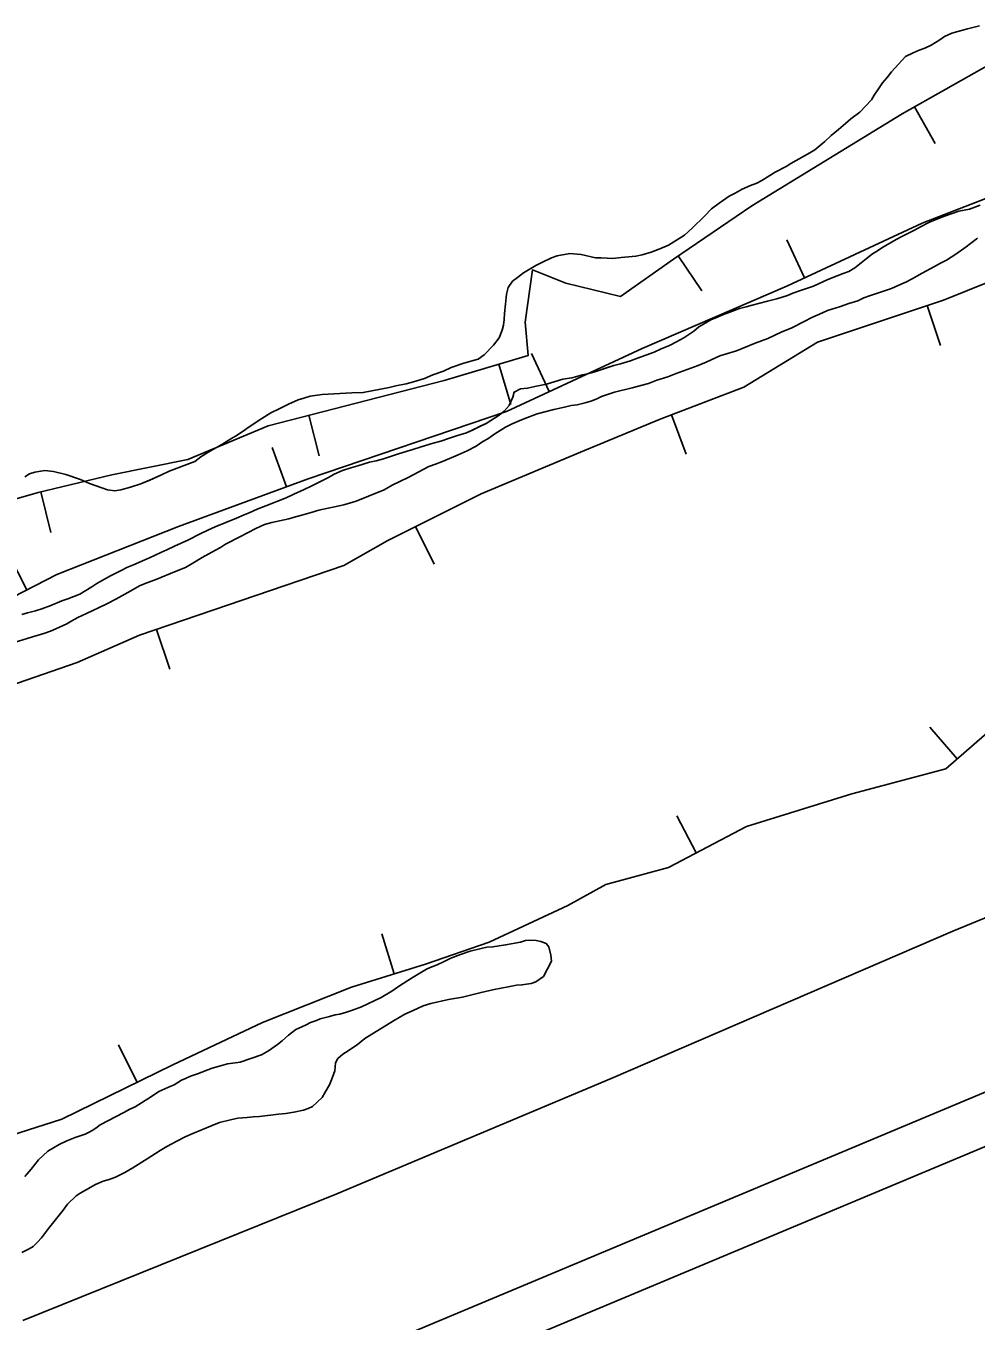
# Model space of a CAD drawing. Extents: x 3187622 to 3225504, y 800805 to 826213.
# Drawn here: x 3215002 to 3215568, y 809091 to 809863 of the extents above; entities that cross this region are included whole.
import ezdxf

# ---------------------------------------------------------------- set-up
doc = ezdxf.new("R2010")
doc.units = 0
for name, color, linetype in [('V-BORW-LINE', 7, 'Continuous'), ('V-LEVE-TOET', 7, 'Continuous'), ('V-SITE-VEGE', 7, 'Continuous'), ('V-SURV-LINE', 7, 'Continuous'), ('V-TOPO-SHOR', 7, 'Continuous')]:
    doc.layers.add(name, color=color, linetype=linetype)

msp = doc.modelspace()

# ---------------------------------------------------------------- linework, layer by layer
at = {"layer": 'V-BORW-LINE'}
for p, q in [((3215531.69, 809814.71), (3215543.98, 809792.93)), ((3215466.03, 809712.74), (3215455.49, 809735.41)), ((3215390.85, 809725.8), (3215404.91, 809705.12)), ((3215539.21, 809696.18), (3215547.09, 809672.45)), ((3215313.87, 809644.93), (3215303.36, 809667.62)), ((3215283.84, 809661.29), (3215290.98, 809637.33)), ((3215170.66, 809630.82), (3215176.89, 809606.61)), ((3215386.74, 809631.11), (3215395.63, 809607.74)), ((3215157.38, 809588.15), (3215148.77, 809611.62)), ((3215011, 809585.16), (3215016.82, 809560.85)), ((3215234.15, 809564.45), (3215245.31, 809542.08)), ((3215002.64, 809526.72), (3214991.25, 809548.98)), ((3215079.81, 809503.12), (3215087.87, 809479.46)), ((3215557.1, 809426.02), (3215540.71, 809444.89)), ((3215401.54, 809369.88), (3215389.9, 809392.01)), ((3215221.53, 809297.79), (3215214.12, 809321.66)), ((3215068.28, 809233.05), (3215057.28, 809255.5))]:
    msp.add_line(p, q, dxfattribs=at)
for points in [[(3215602.34, 809854.58), (3215524.37, 809810.57), (3215434.71, 809755.61), (3215387.99, 809723.85), (3215356.46, 809701.73), (3215323.75, 809709.64), (3215304.01, 809717.46), (3215299.5, 809686.26), (3215301.47, 809666.55), (3215251.33, 809651.59)], [(3214961.32, 809505.57), (3215020.44, 809535.83), (3215092.92, 809564.51), (3215170.23, 809592.86), (3215288.37, 809633.11), (3215369.3, 809670.63), (3215455.95, 809708.05), (3215536.29, 809745.41), (3215648.53, 809788.87)], [(3214971.61, 809462.43), (3215032.52, 809483.35), (3215069.67, 809499.67), (3215191.58, 809541.22), (3215217.7, 809556.24), (3215273.35, 809584.01), (3215332.6, 809608.92), (3215379.96, 809628.53), (3215429.99, 809647.56), (3215473.86, 809674.48), (3215548.9, 809699.4), (3215621.53, 809728.74)], [(3215251.33, 809651.59), (3215146.48, 809624.6), (3215098.61, 809604.54), (3215053.3, 809595.27), (3215009.27, 809584.75), (3214973.1, 809574.38)], [(3215584, 809449.39), (3215550.24, 809420.06), (3215494.38, 809405.19), (3215431.52, 809385.66), (3215385.11, 809361.24), (3215347.6, 809351.15), (3215324.92, 809338.66)], [(3215324.92, 809338.66), (3215278.21, 809316.65), (3215240.21, 809303.59), (3215196.06, 809289.87), (3215143.08, 809268.81), (3215089.63, 809243.5), (3215023.48, 809211.1), (3214967.43, 809193.34)]]:
    msp.add_lwpolyline(points, dxfattribs=at)
at = {"layer": 'V-LEVE-TOET'}
msp.add_lwpolyline([(3215859.34, 809448.37), (3215554.56, 809323.29), (3215350.92, 809235.39), (3215187.34, 809166.75), (3215000.11, 809091.14)], dxfattribs=at)
at = {"layer": 'V-SITE-VEGE'}
for points in [[(3215570.3, 809862.96), (3215563.21, 809861.3), (3215553.82, 809858.65), (3215549.5, 809856.69), (3215546.7, 809854.71), (3215541.6, 809851.5), (3215537.79, 809849.78), (3215534.49, 809848.57), (3215530.93, 809846.85), (3215526.35, 809844.64), (3215517.89, 809835.67), (3215515.31, 809832.17), (3215512.49, 809828.93), (3215510.17, 809825.43), (3215507.59, 809821.68), (3215506.04, 809818.92), (3215499.11, 809811.44), (3215493.75, 809807.47), (3215490.43, 809804.74), (3215486.34, 809801.26), (3215482, 809797.54), (3215478.16, 809794.06), (3215472.28, 809789.09), (3215469.23, 809787.36), (3215458.03, 809780.95), (3215455.22, 809779.23), (3215448.61, 809775.78), (3215440.71, 809770.84), (3215437.65, 809769.12), (3215433.85, 809767.91), (3215429.02, 809765.71), (3215424.69, 809763.24), (3215421.13, 809761.52), (3215415.26, 809757.31), (3215410.67, 809753.84), (3215406.31, 809749.36), (3215399.4, 809742.63), (3215394.54, 809738.16), (3215385.11, 809732.23), (3215379.77, 809730.03), (3215374.7, 809728.08), (3215369.37, 809726.39), (3215365.57, 809725.69), (3215356.72, 809724.8), (3215351.91, 809724.36), (3215348.38, 809724.41), (3215344.85, 809724.72), (3215341.57, 809724.76), (3215333.01, 809726.65), (3215326.2, 809727.25), (3215318.6, 809725.84), (3215315.3, 809724.63), (3215309.45, 809721.93), (3215305.89, 809720.21), (3215298.51, 809715.77), (3215294.93, 809713.05), (3215292.12, 809710.81), (3215289.54, 809707.06), (3215288.48, 809703.03), (3215287.89, 809696.98), (3215287.3, 809691.43), (3215287, 809687.9), (3215286.7, 809684.62), (3215285.9, 809681.6), (3215284.07, 809677.08), (3215280.73, 809672.58), (3215275.09, 809666.86), (3215271.52, 809664.38)], [(3215258.75, 809618.6), (3215264.58, 809620.28), (3215276.28, 809625.93), (3215284.18, 809630.87), (3215286.99, 809633.35), (3215290.07, 809636.59), (3215292.16, 809641.61), (3215292.96, 809644.63), (3215296.77, 809646.6), (3215301.07, 809647.05), (3215305.38, 809647.99), (3215312.22, 809649.41), (3215322.11, 809652.3), (3215327.43, 809653.24), (3215330.47, 809653.95), (3215333.76, 809654.92), (3215336.8, 809655.63), (3215341.11, 809656.83), (3215352.53, 809660.46), (3215356.33, 809661.42), (3215362.42, 809663.35), (3215366.48, 809664.81), (3215376.38, 809668.46), (3215380.7, 809670.42), (3215385.53, 809672.37), (3215389.85, 809674.58), (3215394.18, 809677.05), (3215400.05, 809681.01), (3215403.11, 809683.49), (3215407.19, 809685.96), (3215410.24, 809687.68), (3215413.29, 809688.9), (3215417.86, 809690.86), (3215421.67, 809692.32), (3215427.26, 809694.51), (3215431.31, 809695.46), (3215434.86, 809696.42), (3215443.98, 809698.82), (3215449.56, 809700.26), (3215455.9, 809702.19), (3215459.21, 809703.66), (3215464.28, 809705.35), (3215471.39, 809707.78), (3215480.03, 809711.7), (3215485.62, 809713.89), (3215489.17, 809715.36), (3215492.47, 809716.57), (3215496.04, 809718.8), (3215499.87, 809721.78), (3215502.93, 809724), (3215506.51, 809726.98), (3215509.57, 809728.96), (3215512.12, 809730.69), (3215520.77, 809735.62), (3215524.08, 809737.34), (3215531.71, 809741.27), (3215535.28, 809743.25), (3215540.62, 809745.95), (3215549, 809749.37), (3215554.08, 809751.06), (3215558.14, 809752.52), (3215564.47, 809753.69), (3215570.82, 809756.13)], [(3215079.08, 809532.8), (3215091.53, 809537.92), (3215097.11, 809540.12), (3215101.44, 809542.58), (3215107.05, 809546.04), (3215114.94, 809550.47), (3215117.99, 809551.95), (3215121.05, 809553.92), (3215129.95, 809558.59), (3215139.11, 809563.26), (3215144.2, 809565.72), (3215148.51, 809566.92), (3215158.64, 809569.05), (3215162.7, 809570.25), (3215166.5, 809571.21), (3215172.07, 809572.9), (3215176.64, 809574.35), (3215191.59, 809577.43), (3215198.94, 809579.59), (3215206.31, 809582.52), (3215215.45, 809586.43), (3215220.29, 809589.14), (3215229.95, 809593.81), (3215242.17, 809600.2), (3215246.23, 809601.66), (3215250.29, 809603.37), (3215259.69, 809607.28), (3215265.02, 809609.73), (3215270.37, 809612.43), (3215274.45, 809615.15), (3215277.25, 809616.88), (3215281.58, 809619.85), (3215287.96, 809623.8), (3215291.77, 809625.77), (3215296.09, 809627.47), (3215299.39, 809628.94), (3215306.75, 809631.61), (3215316.64, 809634.25), (3215322.97, 809635.68), (3215327.03, 809636.63), (3215330.57, 809637.09), (3215335.39, 809638.28), (3215338.68, 809639.24), (3215341.98, 809640.46), (3215345.04, 809641.93), (3215352.9, 809644.6), (3215363.29, 809647.23), (3215373.18, 809649.87), (3215378, 809651.83), (3215384.6, 809653.75), (3215389.67, 809655.7), (3215402.63, 809660.57), (3215407.45, 809662.52), (3215415.58, 809666.2), (3215419.64, 809667.4), (3215425.48, 809669.34), (3215436.65, 809673.73), (3215444.27, 809676.65), (3215452.15, 809680.33), (3215458.5, 809683.02), (3215465.88, 809686.7), (3215470.46, 809689.16), (3215476.81, 809691.85), (3215479.86, 809693.32), (3215487.47, 809695.74), (3215492.55, 809697.44), (3215497.87, 809699.13), (3215501.43, 809700.85), (3215504.73, 809702.06), (3215517.93, 809706.42), (3215522.25, 809708.38), (3215526.82, 809710.34), (3215529.88, 809712.06), (3215536.24, 809715.51), (3215543.62, 809719.45), (3215547.18, 809721.42), (3215550.75, 809723.38), (3215556.35, 809726.84), (3215562.47, 809731.3), (3215565.03, 809733.28), (3215569.11, 809736.51)], [(3215271.52, 809664.38), (3215267.21, 809663.18), (3215262.39, 809661.73), (3215255.54, 809659.3), (3215250.96, 809657.09), (3215244.61, 809654.91), (3215239.53, 809652.71), (3215232.94, 809650.78), (3215228.63, 809649.58), (3215222.55, 809648.4), (3215218.5, 809647.45), (3215203.05, 809644.39), (3215196.23, 809644.23), (3215189.15, 809643.82), (3215178.53, 809643.21), (3215171.45, 809642.31), (3215167.65, 809641.09), (3215164.35, 809640.13), (3215158.5, 809637.44), (3215152.91, 809634.74), (3215148.07, 809632.28), (3215142.72, 809628.82), (3215135.08, 809623.88), (3215131.51, 809621.4), (3215126.92, 809618.44), (3215124.11, 809616.71), (3215118.77, 809613.5), (3215111.13, 809609.06), (3215106.29, 809606.1), (3215102.71, 809603.37), (3215097.89, 809601.42), (3215087.48, 809597.53), (3215082.39, 809595.07), (3215075.78, 809592.14), (3215070.45, 809589.94), (3215064.36, 809588), (3215058.53, 809586.32), (3215054.99, 809585.86), (3215050.7, 809586.43), (3215047.18, 809587.49), (3215039.9, 809590.11), (3215034.62, 809592.46), (3215025.83, 809595.62), (3215018.53, 809597.23), (3215013.23, 809597.81), (3215007.41, 809596.88), (3215004.12, 809595.92), (3215001.31, 809594.19)], [(3214999.65, 809512.14), (3215002.95, 809513.1), (3215007.77, 809514.3), (3215011.57, 809515.51), (3215016.9, 809517.45), (3215023.5, 809520.14), (3215027.06, 809521.35), (3215034.17, 809524.28), (3215041.3, 809528.47), (3215044.36, 809530.45), (3215047.16, 809532.18), (3215052.5, 809535.14), (3215059.12, 809538.58), (3215062.17, 809540.05), (3215066.24, 809541.76), (3215072.85, 809544.7), (3215075.64, 809545.92), (3215082.5, 809549.11), (3215086.06, 809550.57), (3215090.64, 809552.78), (3215098.52, 809556.46), (3215105.89, 809560.14), (3215110.47, 809562.35), (3215114.79, 809564.31), (3215121.14, 809567), (3215127.49, 809569.43), (3215132.06, 809571.39), (3215135.11, 809572.61), (3215139.94, 809574.82), (3215145.02, 809576.76), (3215157.21, 809581.64), (3215161.79, 809583.85), (3215167.89, 809586.54), (3215171.95, 809588.51), (3215182.38, 809593.66), (3215185.69, 809595.64), (3215190.77, 809597.84), (3215195.6, 809599.54), (3215199.91, 809600.74), (3215206.75, 809602.92), (3215210.81, 809603.62), (3215215.12, 809604.82), (3215223.49, 809607.73), (3215229.32, 809609.42), (3215232.62, 809610.38), (3215237.7, 809612.07), (3215244.8, 809614.25), (3215249.36, 809615.45), (3215254.44, 809617.14), (3215258.75, 809618.6)], [(3214992.42, 809494.62), (3215002.82, 809497.76), (3215005.87, 809498.72), (3215012.71, 809500.65), (3215016.77, 809502.11), (3215019.82, 809503.58), (3215026.43, 809506.51), (3215029.49, 809508.24), (3215033.05, 809510.21), (3215038.14, 809512.66), (3215041.95, 809514.38), (3215045.26, 809516.1), (3215050.59, 809518.55), (3215055.68, 809521.26), (3215064.59, 809526.18), (3215069.69, 809529.14), (3215074, 809530.85), (3215079.08, 809532.8)], [(3215060.45, 809215.26), (3215064.01, 809217.23), (3215067.06, 809218.45), (3215073.18, 809222.4), (3215076.23, 809224.38), (3215081.33, 809227.59), (3215088.45, 809230.77), (3215090.48, 809231.75), (3215094.81, 809234.47), (3215097.1, 809235.45), (3215100.15, 809236.92), (3215104.21, 809238.13), (3215113.1, 809241.54), (3215117.92, 809242.98), (3215122.22, 809244.19), (3215125.26, 809244.65), (3215129.81, 809245.09), (3215142.5, 809249.46), (3215146.58, 809251.92), (3215151.93, 809255.64), (3215154.74, 809257.87), (3215158.58, 809261.35), (3215162.92, 809264.57), (3215166.48, 809266.29), (3215169.02, 809267.52), (3215171.57, 809268.74), (3215175.12, 809269.96), (3215177.41, 809270.94), (3215182.98, 809272.37), (3215186.28, 809273.33), (3215189.06, 809273.8), (3215193.12, 809275.01), (3215196.67, 809276.22), (3215202, 809278.17), (3215213.7, 809283.81), (3215220.06, 809287.51), (3215224.15, 809290.23), (3215229.75, 809293.94), (3215232.81, 809295.91), (3215240.71, 809300.6), (3215243, 809301.58), (3215247.06, 809303.29), (3215251.38, 809305.25), (3215255.2, 809307.21), (3215261.04, 809309.41), (3215266.87, 809311.35), (3215273.46, 809313.02), (3215276.75, 809313.73), (3215280.29, 809313.94), (3215287.89, 809315.09), (3215296.75, 809316.73), (3215299.79, 809317.7), (3215302.07, 809317.92), (3215306.1, 809317.61), (3215308.88, 809317.07), (3215312.14, 809316.01), (3215313.63, 809313.97), (3215314.82, 809308.9), (3215315.27, 809305.36), (3215310.6, 809296.33), (3215306.01, 809293.11), (3215303.22, 809292.14), (3215297.65, 809291.21), (3215294.37, 809291.01), (3215289.55, 809290.06), (3215281.2, 809288.41), (3215273.34, 809286.76), (3215268.53, 809285.56), (3215262.19, 809283.88), (3215253.84, 809282.48), (3215243.45, 809280.11), (3215238.88, 809278.66), (3215232.78, 809275.96), (3215227.95, 809273.76), (3215221.08, 809269.81), (3215204.01, 809259.2), (3215199.67, 809255.72), (3215194.06, 809252.01), (3215191, 809250.04), (3215187.93, 809247.3), (3215186.63, 809244.8), (3215186.06, 809240), (3215184.22, 809234.73), (3215182.91, 809231.71), (3215180.32, 809227.2), (3215178.51, 809224.2), (3215172.88, 809218.72), (3215170.34, 809217.5), (3215167.55, 809216.53), (3215161.72, 809215.34), (3215156.91, 809214.65), (3215152.61, 809214.21), (3215141.23, 809212.86), (3215137.44, 809212.66), (3215133.9, 809212.2), (3215128.33, 809211.77), (3215124.03, 809210.83), (3215117.44, 809209.15), (3215113.12, 809207.44), (3215101.44, 809202.56), (3215096.86, 809200.6)], [(3215001.32, 809176.95), (3215002.86, 809178.69), (3215005.17, 809181.44), (3215009.54, 809186.93), (3215015.17, 809192.15), (3215018.48, 809194.13), (3215021.79, 809196.1), (3215026.37, 809198.31), (3215031.45, 809200.26), (3215037.28, 809202.2), (3215039.32, 809203.18), (3215041.87, 809204.66), (3215044.41, 809206.39), (3215046.2, 809207.88), (3215060.45, 809215.26)], [(3215096.86, 809200.6), (3215092.03, 809198.14), (3215085.92, 809194.95), (3215082.1, 809192.48), (3215074.2, 809187.53), (3215065.79, 809182.1), (3215060.95, 809179.39), (3215055.36, 809176.69), (3215051.55, 809175.23), (3215048, 809174.27), (3215043.43, 809172.31), (3215037.57, 809168.86), (3215034.26, 809167.14), (3215031.97, 809165.4), (3215026.85, 809160.42), (3215024.27, 809156.92), (3215015.53, 809145.93), (3215011.41, 809140.44), (3215008.85, 809137.95), (3215006.29, 809135.21), (3215004, 809133.97), (3214999.67, 809131.76)]]:
    msp.add_lwpolyline(points, dxfattribs=at)
at = {"layer": 'V-SURV-LINE'}
for points in [[(3214072.41, 808598.33), (3216561.11, 809641.06)], [(3216572.7, 809613.39), (3214083.99, 808570.66)]]:
    msp.add_lwpolyline(points, dxfattribs=at)
at = {"layer": 'V-TOPO-SHOR'}
for points in [[(3215570.3, 809862.96), (3215563.21, 809861.3), (3215553.82, 809858.65), (3215549.5, 809856.69), (3215546.7, 809854.71), (3215541.6, 809851.5), (3215537.79, 809849.78), (3215534.49, 809848.57), (3215530.93, 809846.85), (3215526.35, 809844.64), (3215517.89, 809835.67), (3215515.31, 809832.17), (3215512.49, 809828.93), (3215510.17, 809825.43), (3215507.59, 809821.67), (3215506.04, 809818.92), (3215499.11, 809811.44), (3215493.75, 809807.47), (3215490.43, 809804.74), (3215486.34, 809801.26), (3215482, 809797.54), (3215478.16, 809794.06), (3215472.28, 809789.09), (3215469.23, 809787.36), (3215458.02, 809780.95), (3215455.22, 809779.23), (3215448.61, 809775.78), (3215440.71, 809770.84), (3215437.65, 809769.12), (3215433.85, 809767.91), (3215429.02, 809765.71), (3215424.69, 809763.24), (3215421.13, 809761.52), (3215415.26, 809757.31), (3215410.67, 809753.84), (3215406.31, 809749.36), (3215399.4, 809742.63), (3215394.54, 809738.16), (3215385.11, 809732.23), (3215379.77, 809730.03), (3215374.7, 809728.08), (3215369.37, 809726.39), (3215365.57, 809725.69), (3215356.72, 809724.8), (3215351.91, 809724.36), (3215348.38, 809724.41), (3215344.85, 809724.72), (3215341.57, 809724.76), (3215333.01, 809726.65), (3215326.2, 809727.25), (3215318.6, 809725.84), (3215315.3, 809724.63), (3215309.45, 809721.93), (3215305.89, 809720.21), (3215298.51, 809715.77), (3215294.93, 809713.05), (3215292.12, 809710.81), (3215289.54, 809707.06), (3215288.48, 809703.03), (3215287.89, 809696.98), (3215287.3, 809691.43), (3215287, 809687.9), (3215286.7, 809684.62), (3215285.9, 809681.6), (3215284.07, 809677.08), (3215280.73, 809672.58), (3215275.09, 809666.86), (3215271.52, 809664.38), (3215267.21, 809663.18), (3215262.39, 809661.73), (3215255.54, 809659.3), (3215250.96, 809657.09), (3215244.61, 809654.91), (3215239.53, 809652.71), (3215232.94, 809650.78), (3215228.63, 809649.58), (3215222.55, 809648.4), (3215218.5, 809647.45), (3215203.05, 809644.39), (3215196.23, 809644.23), (3215189.15, 809643.82), (3215178.53, 809643.21), (3215171.45, 809642.31), (3215167.65, 809641.09), (3215164.35, 809640.13), (3215158.5, 809637.44)], [(3215327.43, 809653.24), (3215330.47, 809653.95), (3215333.76, 809654.92), (3215336.8, 809655.63), (3215341.11, 809656.83), (3215348.73, 809659.25), (3215352.53, 809660.46), (3215356.33, 809661.42), (3215362.42, 809663.35), (3215366.48, 809664.81), (3215376.38, 809668.46), (3215380.7, 809670.42), (3215385.53, 809672.37), (3215389.85, 809674.58), (3215394.18, 809677.05), (3215400.05, 809681.01), (3215403.11, 809683.49), (3215407.19, 809685.96), (3215410.24, 809687.68), (3215413.29, 809688.9), (3215417.86, 809690.86), (3215421.67, 809692.32), (3215427.26, 809694.51), (3215431.31, 809695.46), (3215434.86, 809696.42), (3215443.98, 809698.82), (3215449.56, 809700.26), (3215455.9, 809702.19), (3215459.21, 809703.66), (3215464.28, 809705.35), (3215471.39, 809707.78), (3215480.03, 809711.7), (3215485.62, 809713.89), (3215489.17, 809715.36), (3215492.47, 809716.57), (3215496.04, 809718.8), (3215499.87, 809721.77), (3215502.93, 809724), (3215506.51, 809726.98), (3215509.57, 809728.96), (3215512.12, 809730.69), (3215520.77, 809735.62), (3215524.08, 809737.34), (3215531.71, 809741.27), (3215535.28, 809743.24), (3215540.62, 809745.95), (3215549, 809749.37), (3215554.08, 809751.06), (3215558.14, 809752.52), (3215564.47, 809753.69), (3215570.82, 809756.13)], [(3214999.65, 809512.14), (3215002.95, 809513.1), (3215007.76, 809514.3), (3215011.57, 809515.51), (3215016.9, 809517.45), (3215023.5, 809520.14), (3215027.06, 809521.35), (3215034.17, 809524.28), (3215041.3, 809528.47), (3215044.36, 809530.45), (3215047.16, 809532.18), (3215052.5, 809535.14), (3215059.12, 809538.58), (3215062.17, 809540.05), (3215066.24, 809541.76), (3215072.85, 809544.7), (3215075.64, 809545.92), (3215082.5, 809549.11), (3215086.06, 809550.57), (3215090.64, 809552.78), (3215098.52, 809556.46), (3215105.89, 809560.14), (3215110.47, 809562.35), (3215114.79, 809564.31), (3215121.14, 809567), (3215127.49, 809569.43), (3215132.06, 809571.39), (3215135.11, 809572.61), (3215139.94, 809574.82), (3215145.02, 809576.76), (3215157.21, 809581.64), (3215161.79, 809583.85), (3215167.89, 809586.54), (3215171.95, 809588.51), (3215182.38, 809593.66), (3215185.69, 809595.64), (3215190.77, 809597.84), (3215195.6, 809599.54), (3215199.91, 809600.74), (3215206.75, 809602.92), (3215210.81, 809603.62), (3215215.12, 809604.82), (3215223.49, 809607.73), (3215229.32, 809609.42), (3215232.62, 809610.38), (3215237.7, 809612.07), (3215244.8, 809614.25), (3215249.36, 809615.45), (3215254.44, 809617.14), (3215258.75, 809618.6), (3215264.58, 809620.28), (3215268.65, 809622.25), (3215273.23, 809624.45), (3215276.28, 809625.93), (3215284.18, 809630.87), (3215286.99, 809633.35), (3215290.07, 809636.59), (3215292.16, 809641.61), (3215292.96, 809644.63), (3215296.77, 809646.6), (3215301.07, 809647.04), (3215305.38, 809647.99), (3215312.22, 809649.41), (3215322.11, 809652.3), (3215327.43, 809653.24)], [(3215158.5, 809637.44), (3215152.91, 809634.74), (3215148.07, 809632.28), (3215142.72, 809628.82), (3215135.08, 809623.88), (3215131.51, 809621.4), (3215126.92, 809618.44), (3215124.11, 809616.71), (3215118.77, 809613.5), (3215111.13, 809609.06), (3215106.29, 809606.1), (3215102.71, 809603.37), (3215097.89, 809601.42), (3215087.48, 809597.53), (3215082.39, 809595.07), (3215075.79, 809592.14), (3215070.45, 809589.94), (3215064.36, 809588), (3215058.53, 809586.32), (3215054.99, 809585.86), (3215050.7, 809586.43), (3215047.18, 809587.49), (3215039.9, 809590.11), (3215034.62, 809592.46), (3215025.83, 809595.62), (3215018.53, 809597.23), (3215013.23, 809597.81), (3215007.41, 809596.89), (3215004.12, 809595.92), (3215001.31, 809594.19)]]:
    msp.add_lwpolyline(points, dxfattribs=at)

doc.saveas('drawing.dxf')
